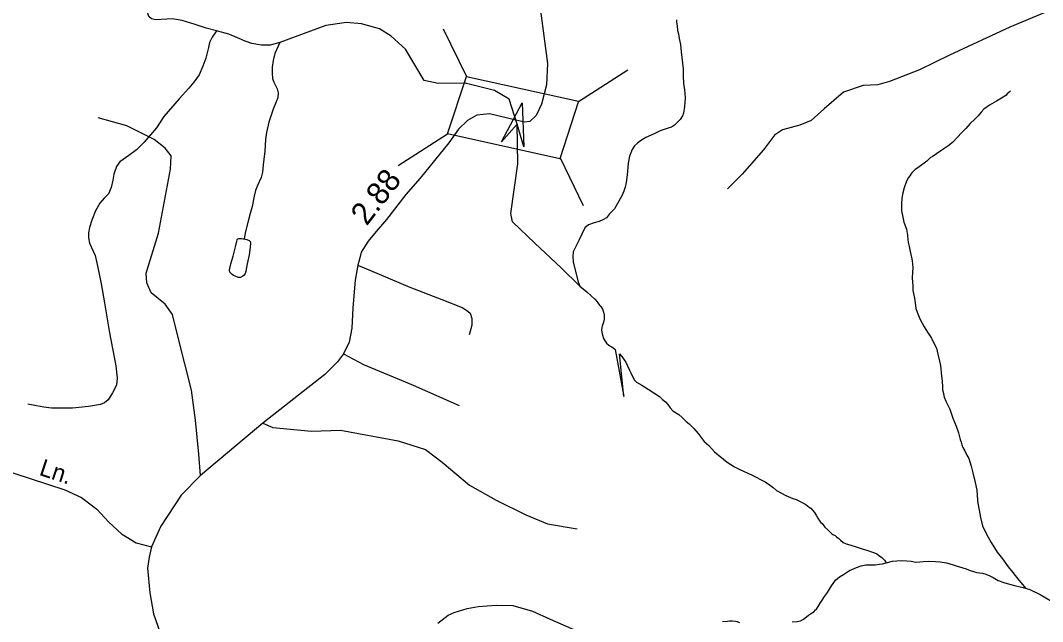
# Model space of a CAD drawing. Extents: x 2126262 to 2293712, y 749403 to 919119.
# Drawn here: x 2256567 to 2262243, y 840507 to 843848 of the extents above; entities that cross this region are included whole.
import ezdxf

# ---------------------------------------------------------------- set-up
doc = ezdxf.new("R2010")
doc.units = 0
for name, color, linetype in [('Exist Hydrographic Creek Single Shore', 7, 'Continuous'), ('Exist Hydrographic Misc Water Feature', 7, 'Continuous'), ('Exist Road Non-System Type 51', 7, 'Continuous'), ('Exist Road Non-System Type 51 Label', 7, 'Continuous'), ('Exist Road Secondary Mileage Hundredths English Label', 7, 'Continuous'), ('Exist Road Secondary Structure Standard Bridge Attributed CELL', 7, 'Continuous'), ('Exist Road Secondary Structure Standard Bridge CELL', 7, 'Continuous'), ('Exist Road Secondary Type 51 Attributed', 7, 'Continuous')]:
    doc.layers.add(name, color=color, linetype=linetype)

msp = doc.modelspace()

# ---------------------------------------------------------------- linework, layer by layer
at = {"layer": 'Exist Hydrographic Creek Single Shore'}
msp.add_line((2261364.6, 840847.7), (2261375.1, 840832.7), dxfattribs=at)
for points in [[(2257654.7, 843790.7), (2257597.5, 843804.3), (2257536.7, 843825), (2257463.9, 843846.7), (2257409.7, 843856.5), (2257379.3, 843855.4), (2257316.3, 843852.1), (2257294.6, 843856.5), (2257280.5, 843870.6), (2257270.7, 843898.8), (2257259.9, 843919.5), (2257240.3, 843947.7), (2257229.5, 843968.3), (2257225.1, 844003.1), (2257217.5, 844012.9), (2257208.8, 844018.3), (2257199.1, 844013.9), (2257170.8, 843985.7), (2257135.7, 843942.3), (2257120.5, 843933.6), (2257098.8, 843928.1), (2257033.6, 843927.1)], [(2258006.7, 843724.8), (2257953.2, 843710.4), (2257905.4, 843710.4), (2257852.2, 843719), (2257815.3, 843733.2), (2257771.9, 843750.5), (2257724.1, 843772.3), (2257654.7, 843790.7)], [(2259673.8, 842370.2), (2259568.8, 842473.5), (2259423.4, 842610.4), (2259298.6, 842727.6), (2259290.9, 842774.4), (2259328.2, 843050.9), (2259325.3, 843270.6), (2259280.4, 843410.7), (2259198.5, 843458.5), (2259036.9, 843499.5), (2258886.8, 843497.2), (2258807.8, 843514.1), (2258705.8, 843687.9), (2258625.5, 843759.6), (2258560.3, 843800.8), (2258460.5, 843829.1), (2258378, 843835.6), (2258262.9, 843820.4), (2258006.7, 843724.8)], [(2259673.8, 842370.2), (2259711.2, 842339.9), (2259735.4, 842318.1), (2259755.6, 842298.7), (2259769.4, 842283.6), (2259777.7, 842273.6), (2259785.1, 842263.6), (2259789.2, 842257), (2259798.4, 842243), (2259804.6, 842225.5), (2259807.9, 842210), (2259808.5, 842191), (2259806.2, 842175.6), (2259796.8, 842148.6), (2259795.3, 842141.4), (2259794.4, 842127.3), (2259795.1, 842115.2), (2259797.3, 842106.9), (2259801.5, 842092.7), (2259803.7, 842084.5), (2259813.8, 842065.6), (2259822.1, 842053.9), (2259834.3, 842042.8), (2259856, 842029.3), (2259870.2, 842019.1), (2259918, 841757.3), (2259894.3, 841994), (2259906.5, 841980), (2259928.8, 841948.4), (2259937, 841932.5), (2259949.2, 841904.3), (2259957.1, 841888.7), (2259967.4, 841864.6), (2259977.6, 841849), (2259988.8, 841837.9), (2260018, 841820.9), (2260052, 841798.9), (2260116.4, 841757.5), (2260132.4, 841741.4), (2260148.9, 841728), (2260162.7, 841712.3), (2260175.1, 841694.6), (2260188.9, 841678.9), (2260223.2, 841656.9), (2260241.5, 841640.8), (2260263.7, 841619), (2260279.8, 841605.5), (2260305.9, 841579.7), (2260330.2, 841552), (2260364.4, 841508), (2260388.9, 841484.5), (2260420.9, 841450.1), (2260491.9, 841392.2), (2260531.7, 841367.4), (2260561.9, 841352.1), (2260626.2, 841322.2), (2260702.8, 841282.9), (2260726.5, 841267.6), (2260746.8, 841251.5), (2260765.2, 841235.7), (2260793.4, 841221), (2260817.1, 841208.3), (2260843.1, 841196.3), (2260857, 841190.1), (2260875.3, 841184.8), (2260897.4, 841174.5), (2260927.5, 841156.9), (2260947.6, 841143.3), (2260955.7, 841137.2), (2260965.6, 841125.6), (2260975.8, 841113.2), (2260987.9, 841093.9), (2260994.2, 841081.7), (2261004.4, 841067.4), (2261012.4, 841057.3), (2261018.5, 841051.6), (2261034.5, 841032.3), (2261050.9, 841016.5), (2261073.1, 840994.7), (2261078.9, 840990.4), (2261090.9, 840984.5), (2261099, 840978.5), (2261111.2, 840968.4), (2261121.2, 840959.3), (2261135.4, 840946.6), (2261151.6, 840939), (2261160.1, 840936.2), (2261203.1, 840923.8), (2261241.6, 840911.5), (2261272.5, 840901.1), (2261293.7, 840894.1), (2261309.7, 840888.8), (2261321.7, 840883), (2261332.4, 840876.2), (2261350.1, 840862.7), (2261364.6, 840847.7)], [(2260853.3, 840504.7), (2260879.6, 840506.7), (2260888.5, 840508.2), (2260898.4, 840511.3), (2260915.3, 840520.8), (2260931.3, 840533.6), (2260943.7, 840542.2), (2260955, 840549.5), (2260973.2, 840561.2), (2260982.6, 840571.9), (2260986.7, 840575.7), (2260997.1, 840590.3), (2261008.7, 840609.7), (2261018.2, 840625.9), (2261032.4, 840646.3), (2261047.9, 840667.9), (2261071.4, 840706.1), (2261079.5, 840718.1), (2261093.3, 840736.8), (2261115, 840754.4), (2261137, 840768.7), (2261169.9, 840790), (2261209.9, 840807.2), (2261235.4, 840816.6), (2261260.7, 840821.9), (2261290.6, 840822), (2261312.6, 840822.5), (2261338.2, 840825.2), (2261354.3, 840827.2), (2261375.1, 840832.7)], [(2261375.1, 840832.7), (2261410.4, 840841.8), (2261434.1, 840844.6), (2261462, 840845.6), (2261490.1, 840844.1), (2261512.4, 840842), (2261539.9, 840837.5), (2261562.2, 840838.6), (2261579.9, 840840.6), (2261606.9, 840842.6), (2261649.1, 840840.8), (2261674, 840838), (2261709.7, 840832.3), (2261746.2, 840822.4), (2261762.5, 840816.5), (2261819.5, 840798.9), (2261840.7, 840790.9), (2261858.6, 840785.6), (2261878.5, 840779.6), (2261892.5, 840777.7), (2261908.6, 840775.7), (2261928.5, 840770.4), (2261949.9, 840761.7), (2261968.8, 840752.2), (2261996.9, 840735.2), (2262027.2, 840723.1), (2262058.8, 840715.2), (2262095, 840705.3), (2262111.4, 840701.6), (2262135.2, 840696.2), (2262147.9, 840692)], [(2262147.9, 840692), (2262153.4, 840690.3), (2262171.4, 840684), (2262229.5, 840656.5), (2262314.1, 840607.2)], [(2258885, 840498.1), (2258942.6, 840541.5), (2258975.2, 840556.7), (2259047.9, 840578.4), (2259108.5, 840590.4), (2259209.4, 840598), (2259301.7, 840595.8), (2259410.3, 840565.4), (2259508, 840519.8), (2259758.7, 840410.1)], [(2260465.3, 840506.2), (2260493.6, 840508.8), (2260504.8, 840510.3), (2260520.9, 840510.9), (2260537.9, 840509.6), (2260545.7, 840507.8), (2260559.7, 840501.9)]]:
    msp.add_lwpolyline(points, dxfattribs=at)
at = {"layer": 'Exist Hydrographic Misc Water Feature'}
for points in [[(2260210.3, 843852.2), (2260210.4, 843838.4), (2260212.9, 843817.1), (2260214.7, 843792.4), (2260220.8, 843772.6), (2260225.2, 843746.9), (2260231.4, 843715), (2260236.1, 843672.9), (2260247, 843579.2), (2260247.1, 843539.2), (2260249.5, 843497.1), (2260253.7, 843462.6), (2260256, 843444.5), (2260258.4, 843416.6), (2260256.5, 843391.4), (2260254.8, 843369.1), (2260248.8, 843333.2), (2260243.2, 843316.9), (2260229.6, 843296.8), (2260216.5, 843282.3), (2260199.8, 843266.3), (2260181.5, 843255.2), (2260169.6, 843250.5), (2260120.1, 843233.5), (2260085.3, 843218.5), (2260039.9, 843196.4), (2260010.7, 843179), (2259992.7, 843166.3), (2259976.7, 843150.2), (2259963.8, 843130.8), (2259949.3, 843094.3), (2259940.9, 843055.2), (2259938, 843008.3), (2259934.3, 842975.6), (2259930.8, 842947.8), (2259925, 842921.7), (2259917, 842898.2), (2259907.3, 842872.2), (2259865.9, 842800.9), (2259838.3, 842773.6), (2259820.4, 842751), (2259801.8, 842739.9), (2259780.7, 842730.5), (2259752.6, 842722.8), (2259720.9, 842712), (2259701.2, 842694.4), (2259667.9, 842625.2), (2259650.2, 842591.1), (2259640.2, 842569.4), (2259636.4, 842561.3), (2259634.6, 842535.1), (2259636.6, 842507.1), (2259641, 842481.5), (2259663.5, 842395.7), (2259673.8, 842370.2)], [(2257654.7, 843790.7), (2257631.3, 843754.9), (2257617.2, 843724.5), (2257610.7, 843697.3), (2257595.5, 843637.6), (2257580.3, 843594.1), (2257558.6, 843546.3), (2257529.3, 843504), (2257501.6, 843472.2), (2257448.4, 843412.4), (2257363.7, 843313.6), (2257321.4, 843251.7), (2257253, 843171.3), (2257211.8, 843129.4), (2257169.4, 843096.8), (2257119.5, 843062), (2257101, 843036), (2257085.8, 842993.6), (2257079.3, 842961), (2257069.6, 842918.6), (2257055.4, 842885), (2257031.9, 842860.4), (2257006.9, 842832.2), (2256983, 842789.8), (2256962.4, 842737.7), (2256950.5, 842696.4), (2256945, 842667.1), (2256945, 842638.9), (2256950.5, 842609.5), (2256971.1, 842565), (2256980.9, 842540.7), (2256997.1, 842474.4), (2257014.5, 842383.2), (2257033, 842277.8), (2257044.9, 842211.6), (2257061.2, 842112.3), (2257097, 841928.7), (2257103.5, 841859.2), (2257099.2, 841821.2), (2257078.6, 841778.8), (2257053.6, 841739.7), (2257033, 841722.3), (2257011.3, 841712.6), (2256945, 841702.8), (2256854.9, 841693), (2256738.8, 841693), (2256696.5, 841698.5), (2256655.2, 841705), (2256608.5, 841715.8)], [(2258006.7, 843724.8), (2257980.1, 843664), (2257969.3, 843626), (2257964.9, 843587.9), (2257963.8, 843554.3), (2257966, 843526), (2257974.7, 843504.3), (2257992.1, 843467.4), (2257998.6, 843444.6), (2257996.4, 843417.4), (2257986.6, 843395.7), (2257970.4, 843354.2), (2257946.5, 843282.5), (2257933.4, 843224.9), (2257928, 843185.8), (2257923.7, 843120.7), (2257915, 843045.7), (2257910.6, 843004.5), (2257903, 842975.1), (2257883.5, 842931.2), (2257871.6, 842901.9), (2257865.1, 842871.5), (2257854.2, 842813.9), (2257843.3, 842774.8), (2257832.5, 842740.1), (2257816.4, 842674.1), (2257808.8, 842634)], [(2262064.2, 843455.6), (2262046.5, 843439.5), (2262038.1, 843431.5), (2262014.1, 843415.6), (2261986.6, 843398.8), (2261948.7, 843376.6), (2261917.1, 843354.3), (2261901.3, 843338.2), (2261885.2, 843318.2), (2261867.4, 843299.6), (2261841.7, 843274.9), (2261816.2, 843247.5), (2261792, 843223.4), (2261770.5, 843199.3), (2261742.7, 843170.3), (2261717.4, 843149.5), (2261695.1, 843134.2), (2261677.4, 843122.5), (2261653.1, 843105.6), (2261629.5, 843089.7), (2261621.2, 843085.9), (2261599.5, 843065), (2261549.9, 843029), (2261535.9, 843019.5), (2261525.9, 843010.8), (2261516.5, 843000.2), (2261510.8, 842993.1), (2261505.7, 842985), (2261498.9, 842974.3), (2261488, 842954.2), (2261473.5, 842918.4), (2261467.6, 842889.7), (2261461.8, 842860.3), (2261460.1, 842828.5), (2261460.3, 842789.8), (2261466.8, 842754.5), (2261472.8, 842726.5), (2261487.4, 842688.5), (2261493.6, 842654.6), (2261495.6, 842628.3), (2261498.1, 842606.3), (2261502.4, 842590.5), (2261508.4, 842564.1), (2261512.3, 842547), (2261516.7, 842522.3), (2261518.8, 842510.7), (2261521.1, 842494.3), (2261523.3, 842472.9), (2261521.4, 842448.4), (2261519.7, 842414.6), (2261522.2, 842372.9), (2261522.3, 842346.7), (2261530.9, 842304.5), (2261535, 842278.2), (2261539.2, 842246.9), (2261547.4, 842227.1), (2261561.6, 842189.1), (2261586.3, 842145.3), (2261604.4, 842115.4), (2261626.7, 842081.1), (2261640.8, 842051.3), (2261653.4, 842025.8), (2261661.6, 841993.5), (2261669.9, 841953.9), (2261676, 841930.2), (2261682.6, 841870), (2261685, 841843.7), (2261687.3, 841811.9), (2261687.3, 841793.8), (2261691.6, 841782.3), (2261695.6, 841754.3), (2261706, 841731.8), (2261718.3, 841706.3), (2261728.3, 841686.4), (2261744.7, 841636.8), (2261763.1, 841592.8), (2261775.5, 841556.5), (2261785.5, 841518.6), (2261790.1, 841503.1), (2261794.1, 841488.9), (2261800.4, 841473.3), (2261810.5, 841455.1), (2261822.4, 841430.9), (2261832.6, 841413.6), (2261847.1, 841371.3), (2261855.5, 841333.4), (2261868.2, 841280), (2261877.1, 841236.2), (2261880.9, 841182), (2261883.2, 841163.9), (2261891.2, 841126), (2261897.6, 841085.9), (2261910.1, 841039.7), (2261932.7, 840988.4), (2261957, 840945.9), (2261991.3, 840892.7), (2262019.8, 840855.4)], [(2257802.9, 842634), (2257808.8, 842634), (2257823, 842630.1), (2257836.9, 842624.2), (2257842.9, 842618.3), (2257844.9, 842610.3), (2257843.1, 842588.3), (2257837.3, 842544.3), (2257825.8, 842494.2), (2257818, 842454.2), (2257814.4, 842442.1), (2257808.4, 842432.1), (2257802.5, 842426), (2257788.7, 842419.9), (2257776.6, 842419.8), (2257758.4, 842425.7), (2257750.4, 842429.6), (2257742.4, 842435.5), (2257734.4, 842443.5), (2257730.3, 842449.4), (2257728.4, 842457.4), (2257730.1, 842471.4), (2257735.8, 842495.4), (2257747.7, 842537.5), (2257753.5, 842559.6), (2257763.1, 842597.7), (2257766.8, 842613.7), (2257768.8, 842619.7), (2257770.9, 842629.7), (2257774.8, 842633.7), (2257778.9, 842635.7), (2257784.8, 842635.8), (2257794.9, 842635.9), (2257802.9, 842634)], [(2262019.8, 840855.4), (2262052.3, 840811.1), (2262078.5, 840779.4), (2262111.1, 840737.7), (2262123.9, 840721.1), (2262147.9, 840692)]]:
    msp.add_lwpolyline(points, dxfattribs=at)
at = {"layer": 'Exist Road Non-System Type 51'}
for points in [[(2262559.1, 844022.2), (2262458.3, 843984.3), (2262251.9, 843890.8), (2262062.1, 843809.8), (2261726.6, 843655.2), (2261559.2, 843574.2), (2261393.7, 843509.4), (2261328.2, 843489.9), (2261245.8, 843487.1), (2261138.4, 843449.4), (2261031, 843355.8), (2260957.1, 843291.6), (2260894.3, 843265.1), (2260798.7, 843240.5), (2260754, 843209.8), (2260692.6, 843128.8), (2260575.5, 842993.4), (2260493.4, 842911.6)], [(2257565.8, 841319), (2257556.9, 841438), (2257539, 841625.4), (2257516.7, 841793.4), (2257442.4, 842084.9), (2257411.1, 842214.3), (2257369.5, 842270.8), (2257292.2, 842333.3), (2257268.4, 842389.8), (2257265.4, 842443.3), (2257333.8, 842666.4), (2257400.7, 843021.8), (2257403.7, 843096.2), (2257371, 843137.8), (2257308.5, 843185.4), (2257156.8, 843262.7), (2256999.2, 843307.3)], [(2258440.2, 842487.9), (2258559.2, 842437.4), (2258728.7, 842366), (2258907.2, 842297.6), (2259020.2, 842253), (2259044, 842238.1), (2259064.8, 842220.2), (2259073.7, 842190.5), (2259073.7, 842154.8), (2259058.9, 842101.3)], [(2253839.6, 841967.5), (2254217.7, 841991.6), (2254761.8, 842005.6), (2254908.4, 842008.3), (2254997.7, 841999.9), (2255128.8, 841958.1), (2255232.1, 841913.4), (2255402.3, 841810), (2255665.9, 841666.2), (2256105.4, 841494.5), (2256272, 841432.1), (2256432.6, 841363.7), (2256813.3, 841238.7), (2256905.5, 841197.1), (2256990.2, 841131.2), (2257057.1, 841058.6), (2257128.6, 840994.8), (2257208.9, 840944.3), (2257293.6, 840922)], [(2258361.4, 841995.7), (2258471.5, 841936.2), (2258748.1, 841820.2), (2259003.8, 841707.2)], [(2257912.3, 841609), (2257968.8, 841585.2), (2258183, 841564.4), (2258343.6, 841570.4), (2258664.8, 841510.9), (2258816.5, 841463.3), (2258908.7, 841391.9), (2259061.3, 841265.5), (2259209.2, 841181.8), (2259373.8, 841100.8), (2259493.8, 841050.5), (2259658.4, 841022.6)]]:
    msp.add_lwpolyline(points, dxfattribs=at)
at = {"layer": 'Exist Road Secondary Structure Standard Bridge Attributed CELL'}
msp.add_lwpolyline([(2259238.6, 843173.8), (2259352.2, 843389.5), (2259361.7, 843145.9), (2259325.3, 843270.6)], close=True, dxfattribs=at)
at = {"layer": 'Exist Road Secondary Structure Standard Bridge CELL'}
for p, q in [((2258914.2, 843801.1), (2259042.9, 843536.1)), ((2259665.6, 843397), (2259939.2, 843573.1)), ((2258664.5, 843040.8), (2258938.2, 843216.9)), ((2259563.2, 843085), (2259692, 842820))]:
    msp.add_line(p, q, dxfattribs=at)
msp.add_lwpolyline([(2259042.9, 843536.1), (2259666.1, 843398.5), (2259561.3, 843079.3), (2258938.2, 843216.9)], close=True, dxfattribs=at)
at = {"layer": 'Exist Road Secondary Type 51 Attributed'}
for points in [[(2259178.2, 846728.4), (2259162.2, 846515.5), (2259163.6, 846331.2), (2259195.7, 845962.6), (2259226.4, 845655.4), (2259245.1, 845499.7), (2259266, 845283.3), (2259290.4, 845043.8), (2259315.5, 844823.2), (2259377.6, 844324.1), (2259454.4, 843900.7), (2259493.1, 843609.2), (2259487.2, 843490.2), (2259459.9, 843383), (2259429.9, 843319.5), (2259396.4, 843286), (2259368.2, 843282.1), (2259317.6, 843293.9)], [(2259317.6, 843293.9), (2259171.9, 843329.6), (2259100.5, 843320.7), (2259049.9, 843291), (2258999.4, 843243.4), (2258945.1, 843167.4), (2258787, 842971.9), (2258706, 842881.2), (2258599.6, 842742.3), (2258542.2, 842673.9), (2258498.2, 842620.3), (2258458.7, 842559.2), (2258449.1, 842520.6), (2258440.2, 842487.9), (2258425.4, 842404.6), (2258413.5, 842250), (2258407.5, 842137), (2258392.6, 842059.6), (2258361.4, 841995.7), (2258327.2, 841949.6), (2258257.3, 841879.7), (2257912.3, 841609), (2257565.8, 841319), (2257458.7, 841209), (2257345.7, 841036.5), (2257293.6, 840922), (2257281.8, 840865.5), (2257272.8, 840803), (2257284.7, 840666.2), (2257305.5, 840550.2), (2257356.1, 840407.4)]]:
    msp.add_lwpolyline(points, dxfattribs=at)

# ---------------------------------------------------------------- texts
at = {"layer": 'Exist Road Non-System Type 51 Label'}
msp.add_text('Ln.', height=95, rotation=341.8972, dxfattribs=at).set_placement((2256665.9, 841322.6))
at = {"layer": 'Exist Road Secondary Mileage Hundredths English Label'}
msp.add_text('2.88', height=125, rotation=52.5597, dxfattribs=at).set_placement((2258489.9, 842701.8))

doc.saveas('drawing.dxf')
